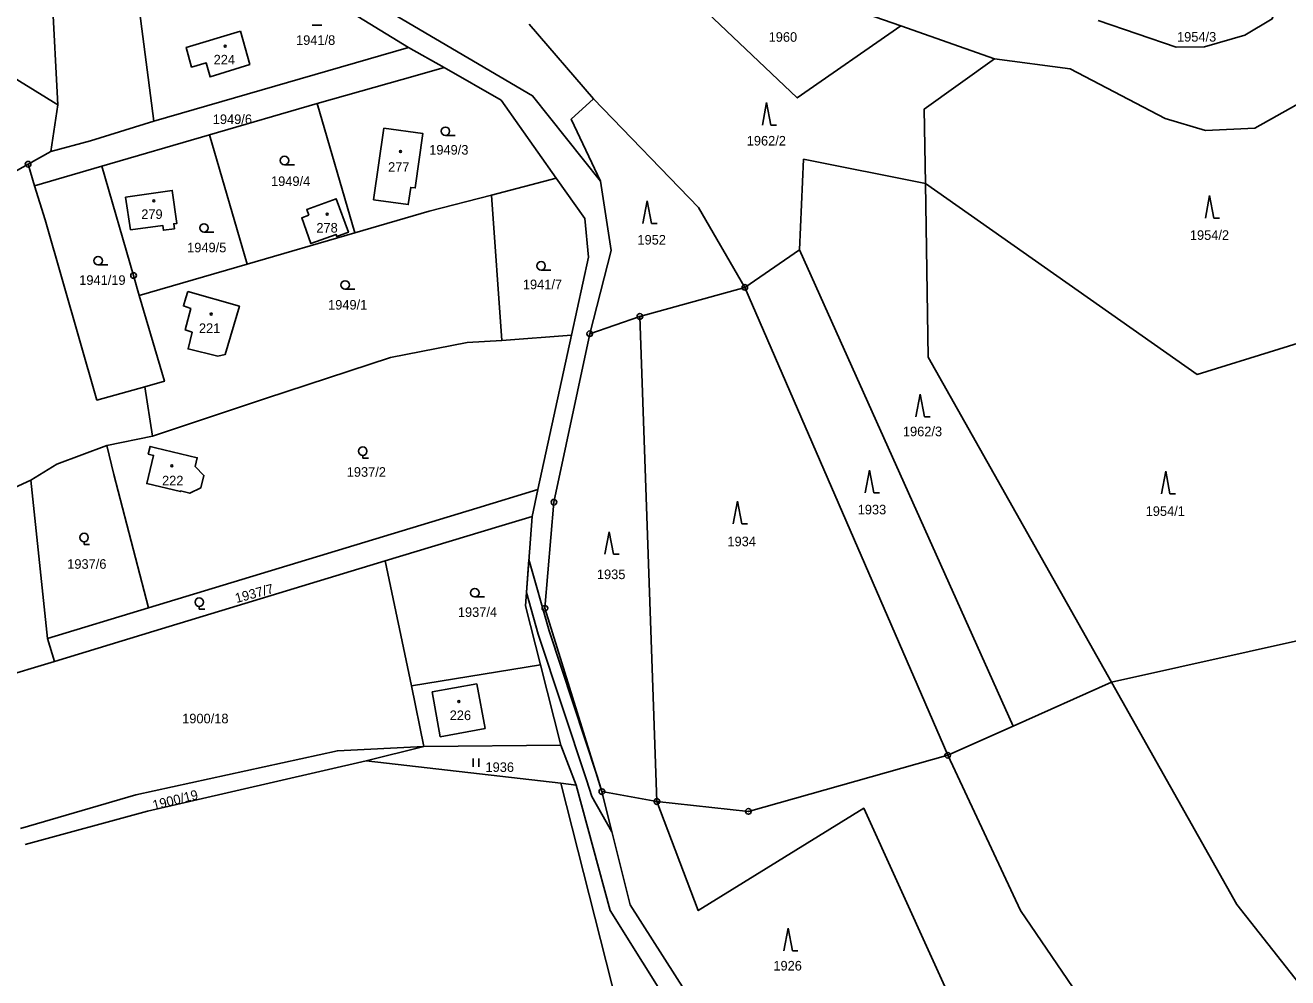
# Model space of a CAD drawing. Extents: x -725728 to -720881, y -1068679 to -1063504.
# Drawn here: x -722635.6 to -722411.6, y -1066784.5 to -1066615.6 of the extents above; entities that cross this region are included whole.
import ezdxf

# ---------------------------------------------------------------- set-up
doc = ezdxf.new("R2010")
doc.units = 0
for name, color, linetype in [('Hranice parcel', 7, 'Continuous'), ('Parcelní čísla', 7, 'Continuous'), ('Vnitřní kresba', 7, 'Continuous'), ('Věcná břemena k části', 7, 'Continuous'), ('Značky bodu BP', 7, 'Continuous'), ('Značky budov', 7, 'Continuous'), ('Značky kultur', 7, 'Continuous')]:
    doc.layers.add(name, color=color, linetype=linetype)

msp = doc.modelspace()

# ---------------------------------------------------------------- linework, layer by layer
at = {"layer": 'Hranice parcel'}
for p, q in [((-722633.55, -1066556.93), (-722629.8, -1066629.67)), ((-722629.8, -1066629.67), (-722668.68, -1066605.74)), ((-722534.78, -1066628.61), (-722546.18, -1066615.41)), ((-722463.67, -1066621.54), (-722480.28, -1066615.71)), ((-722612.75, -1066632.61), (-722567.58, -1066619.5)), ((-722561.26, -1066623.09), (-722567.58, -1066619.5)), ((-722631.02, -1066637.95), (-722629.8, -1066629.67)), ((-722583.77, -1066629.47), (-722602.88, -1066635.02)), ((-722583.77, -1066629.47), (-722577.1, -1066652.4)), ((-722602.88, -1066635.02), (-722621.99, -1066640.58)), ((-722602.88, -1066635.02), (-722596.22, -1066657.96)), ((-722635.06, -1066640.22), (-722631.02, -1066637.95)), ((-722650.55, -1066648.94), (-722635.06, -1066640.22)), ((-722633.94, -1066644.05), (-722635.06, -1066640.22)), ((-722621.99, -1066640.58), (-722633.94, -1066644.05)), ((-722541.37, -1066642.7), (-722552.88, -1066645.7)), ((-722552.88, -1066645.7), (-722551.01, -1066671.49)), ((-722577.1, -1066652.4), (-722596.22, -1066657.96)), ((-722498.24, -1066655.4), (-722507.93, -1066662.06)), ((-722460.35, -1066739.88), (-722498.24, -1066655.4)), ((-722596.22, -1066657.96), (-722615.33, -1066663.51)), ((-722507.93, -1066662.06), (-722526.54, -1066667.22)), ((-722507.93, -1066662.06), (-722471.95, -1066745.05)), ((-722526.54, -1066667.22), (-722535.45, -1066670.28)), ((-722523.52, -1066753.24), (-722526.54, -1066667.22)), ((-722538.68, -1066670.53), (-722551.01, -1066671.49)), ((-722544.64, -1066697.92), (-722538.68, -1066670.53)), ((-722612.99, -1066688.43), (-722614.36, -1066679.69)), ((-722612.99, -1066688.43), (-722621.08, -1066690.11)), ((-722634.59, -1066696.27), (-722647.75, -1066702.28)), ((-722631.62, -1066724.35), (-722634.59, -1066696.27)), ((-722544.64, -1066697.92), (-722545.68, -1066702.68)), ((-722571.71, -1066710.58), (-722567.08, -1066732.75)), ((-722631.62, -1066724.35), (-722613.69, -1066718.9)), ((-722403.11, -1066723.2), (-722442.87, -1066732.1)), ((-722630.39, -1066728.39), (-722631.62, -1066724.35)), ((-722643.65, -1066732.41), (-722630.39, -1066728.39)), ((-722544.17, -1066729), (-722567.08, -1066732.75)), ((-722540.54, -1066743.24), (-722544.17, -1066729)), ((-722442.87, -1066732.1), (-722460.35, -1066739.88)), ((-722567.08, -1066732.75), (-722564.85, -1066743.47)), ((-722460.35, -1066739.88), (-722471.95, -1066745.05)), ((-722564.85, -1066743.47), (-722575.1, -1066746)), ((-722564.85, -1066743.47), (-722540.54, -1066743.24)), ((-722537.85, -1066750.32), (-722540.54, -1066743.24)), ((-722575.1, -1066746), (-722540.56, -1066750.01)), ((-722540.56, -1066750.01), (-722527.18, -1066802.59)), ((-722537.85, -1066750.32), (-722540.56, -1066750.01)), ((-722523.52, -1066753.24), (-722533.28, -1066751.49))]:
    msp.add_line(p, q, dxfattribs=at)
for points in [[(-722629.03, -1066545.91), (-722614.14, -1066559.28), (-722599.26, -1066582.37), (-722580.01, -1066607.81), (-722545.58, -1066628.09), (-722533.54, -1066643.23)], [(-722528.25, -1066600.33), (-722498.62, -1066628.48), (-722480.28, -1066615.71)], [(-722588.27, -1066604.68), (-722601.1, -1066608.75), (-722615.31, -1066613.05), (-722612.75, -1066632.61)], [(-722567.58, -1066619.5), (-722584.51, -1066609.14), (-722588.27, -1066604.68)], [(-722480.28, -1066615.71), (-722501.93, -1066608.11), (-722510.19, -1066602.98)], [(-722445.26, -1066614.75), (-722431.44, -1066619.48), (-722426.42, -1066619.38), (-722419.23, -1066617.33), (-722414.41, -1066614.45), (-722414.03, -1066613.35)], [(-722597.4, -1066616.64), (-722595.73, -1066622.56), (-722602.77, -1066624.73), (-722603.46, -1066622.27), (-722606.05, -1066623), (-722607.03, -1066619.51), (-722597.4, -1066616.64)], [(-722401.98, -1066616.86), (-722407.23, -1066628.11), (-722417.49, -1066633.85), (-722426.21, -1066634.27), (-722433.39, -1066632.11), (-722450.22, -1066623.28), (-722463.67, -1066621.54)], [(-722463.67, -1066621.54), (-722476.12, -1066630.46), (-722475.91, -1066643.67)], [(-722561.26, -1066623.09), (-722566.01, -1066624.44), (-722583.77, -1066629.47)], [(-722541.37, -1066642.7), (-722551.14, -1066628.88), (-722561.26, -1066623.09)], [(-722533.54, -1066643.23), (-722538.73, -1066632.26), (-722534.78, -1066628.61)], [(-722507.93, -1066662.06), (-722516.15, -1066647.88), (-722534.78, -1066628.61)], [(-722631.02, -1066637.95), (-722624.01, -1066636.1), (-722612.75, -1066632.61)], [(-722573.77, -1066646.53), (-722571.96, -1066633.83), (-722565.03, -1066634.79), (-722566.4, -1066644.44), (-722567.2, -1066644.33), (-722567.64, -1066647.39), (-722573.77, -1066646.53)], [(-722498.24, -1066655.4), (-722497.5, -1066639.33), (-722475.91, -1066643.67)], [(-722615.33, -1066663.51), (-722616.36, -1066659.96), (-722621.99, -1066640.58)], [(-722538.68, -1066670.53), (-722535.67, -1066656.71), (-722536.29, -1066649.87), (-722541.37, -1066642.7)], [(-722614.36, -1066679.69), (-722622.86, -1066682.06), (-722632.03, -1066650.09), (-722633.94, -1066644.05)], [(-722616.92, -1066651.88), (-722617.76, -1066646.07), (-722609.49, -1066644.87), (-722608.65, -1066650.71), (-722609.23, -1066650.79), (-722609.11, -1066651.67), (-722611.06, -1066651.94), (-722611.18, -1066651.07), (-722616.92, -1066651.88)], [(-722535.45, -1066670.28), (-722531.64, -1066655.54), (-722533.54, -1066643.23)], [(-722475.91, -1066643.67), (-722475.43, -1066674.43), (-722442.87, -1066732.1)], [(-722369.74, -1066659.53), (-722427.71, -1066677.5), (-722475.91, -1066643.67)], [(-722585.25, -1066649.28), (-722585.62, -1066648.23), (-722580.39, -1066646.35), (-722578.25, -1066652.3), (-722580.29, -1066653.05), (-722580.43, -1066652.67), (-722584.89, -1066654.31), (-722586.53, -1066649.74), (-722585.25, -1066649.28)], [(-722552.88, -1066645.7), (-722563.91, -1066648.57), (-722577.1, -1066652.4)], [(-722606.75, -1066662.81), (-722607.08, -1066663.91), (-722607.51, -1066665.35), (-722606.22, -1066665.79), (-722607.19, -1066669.62), (-722605.96, -1066669.99)], [(-722605.96, -1066669.99), (-722606.69, -1066672.97), (-722601.41, -1066674.24), (-722600.1, -1066673.95), (-722597.58, -1066665.4), (-722606.75, -1066662.81)], [(-722614.36, -1066679.69), (-722610.88, -1066678.72), (-722615.33, -1066663.51)], [(-722551.01, -1066671.49), (-722557.2, -1066671.85), (-722570.76, -1066674.5), (-722592.94, -1066681.76), (-722612.99, -1066688.43)], [(-722535.45, -1066670.28), (-722541.79, -1066700.16), (-722543.4, -1066718.97), (-722533.28, -1066751.49)], [(-722634.59, -1066696.27), (-722629.98, -1066693.4), (-722621.08, -1066690.11)], [(-722621.08, -1066690.11), (-722619.84, -1066695.22), (-722613.69, -1066718.9)], [(-722608, -1066698.14), (-722606.39, -1066698.58), (-722604.4, -1066697.61), (-722603.88, -1066695.42), (-722605.42, -1066693.83), (-722605.05, -1066692.28), (-722612.48, -1066690.5), (-722613.42, -1066690.28), (-722613.75, -1066691.64), (-722612.81, -1066691.87), (-722614, -1066696.85), (-722608.03, -1066698.28), (-722608, -1066698.14)], [(-722613.69, -1066718.9), (-722555.46, -1066701.21), (-722544.64, -1066697.92)], [(-722545.68, -1066702.68), (-722551.55, -1066704.46), (-722571.71, -1066710.58)], [(-722544.17, -1066729), (-722546.84, -1066718.51), (-722545.68, -1066702.68)], [(-722571.71, -1066710.58), (-722612.74, -1066723.03), (-722630.39, -1066728.39)], [(-722330.94, -1066841.13), (-722341.81, -1066842.56), (-722355.47, -1066839.17), (-722384.13, -1066817.82), (-722420.69, -1066771.51), (-722442.87, -1066732.1)], [(-722636.39, -1066758.01), (-722615.93, -1066752.03), (-722580.2, -1066744.25), (-722564.85, -1066743.47)], [(-722471.95, -1066745.05), (-722507.3, -1066754.99), (-722523.52, -1066753.24)], [(-722373.95, -1066862.36), (-722442.39, -1066797.06), (-722459.02, -1066772.58), (-722471.95, -1066745.05)], [(-722575.1, -1066746), (-722613.86, -1066754.97), (-722635.57, -1066760.89)], [(-722514.32, -1066800.51), (-722531.79, -1066772.57), (-722537.85, -1066750.32)], [(-722533.28, -1066751.49), (-722528.28, -1066771.58), (-722510.66, -1066799.18)], [(-722468.4, -1066795.01), (-722486.83, -1066754.43), (-722516.18, -1066772.57), (-722523.52, -1066753.24)]]:
    msp.add_lwpolyline(points, dxfattribs=at)
at = {"layer": 'Vnitřní kresba'}
for p, q in [((-722563.4, -1066733.81), (-722555.46, -1066732.36)), ((-722555.46, -1066732.36), (-722554.01, -1066740.3)), ((-722561.95, -1066741.75), (-722563.4, -1066733.81)), ((-722554.01, -1066740.3), (-722561.95, -1066741.75))]:
    msp.add_line(p, q, dxfattribs=at)
at = {"layer": 'Věcná břemena k části'}
msp.add_lwpolyline([(-722531.51, -1066758.6), (-722533.28, -1066751.49), (-722534.13, -1066748.76), (-722542.66, -1066722.96), (-722546.24, -1066710.31), (-722546.67, -1066716.15), (-722544.58, -1066723.54), (-722536.03, -1066749.37), (-722535.08, -1066752.38)], close=True, dxfattribs=at)
at = {"layer": 'Značky bodu BP'}
for centre, radius in [((-722635.06, -1066640.22), 0.5), ((-722635.06, -1066640.22), 0.0303), ((-722616.36, -1066659.96), 0.5), ((-722616.36, -1066659.96), 0.0303), ((-722507.93, -1066662.06), 0.5), ((-722507.93, -1066662.06), 0.0303), ((-722526.54, -1066667.22), 0.5), ((-722526.54, -1066667.22), 0.0303), ((-722535.45, -1066670.28), 0.5), ((-722535.45, -1066670.28), 0.0303), ((-722541.79, -1066700.16), 0.5), ((-722541.79, -1066700.16), 0.0303), ((-722543.4, -1066718.97), 0.5), ((-722543.4, -1066718.97), 0.0303), ((-722471.95, -1066745.05), 0.5), ((-722471.95, -1066745.05), 0.0303), ((-722533.28, -1066751.49), 0.5), ((-722533.28, -1066751.49), 0.0303), ((-722523.52, -1066753.24), 0.5), ((-722523.52, -1066753.24), 0.0303), ((-722507.3, -1066754.99), 0.5), ((-722507.3, -1066754.99), 0.0303)]:
    msp.add_circle(centre, radius, dxfattribs=at)
at = {"layer": 'Značky budov'}
for centre in [(-722600.09, -1066619.3), (-722569, -1066637.97), (-722612.77, -1066646.71), (-722582, -1066649.1), (-722602.58, -1066666.79), (-722609.56, -1066693.73), (-722558.66, -1066735.52)]:
    msp.add_circle(centre, 0.175, dxfattribs=at)
at = {"layer": 'Značky kultur'}
for p, q in [((-722584.69, -1066615.58), (-722582.94, -1066615.58)), ((-722504.07, -1066629.27), (-722504.82, -1066633.27)), ((-722503.32, -1066633.27), (-722504.07, -1066629.27)), ((-722503.32, -1066633.27), (-722502.32, -1066633.27)), ((-722561.04, -1066635.13), (-722559.29, -1066635.13)), ((-722589.57, -1066640.31), (-722587.82, -1066640.31)), ((-722525.25, -1066646.74), (-722526, -1066650.74)), ((-722524.5, -1066650.74), (-722525.25, -1066646.74)), ((-722425.49, -1066645.79), (-722426.24, -1066649.79)), ((-722424.74, -1066649.79), (-722425.49, -1066645.79)), ((-722524.5, -1066650.74), (-722523.5, -1066650.74)), ((-722424.74, -1066649.79), (-722423.74, -1066649.79)), ((-722603.86, -1066652.28), (-722602.11, -1066652.28)), ((-722622.64, -1066658.08), (-722620.89, -1066658.08)), ((-722544.07, -1066658.99), (-722542.32, -1066658.99)), ((-722578.83, -1066662.39), (-722577.08, -1066662.39)), ((-722476.83, -1066681.02), (-722477.58, -1066685.02)), ((-722476.08, -1066685.02), (-722476.83, -1066681.02)), ((-722476.08, -1066685.02), (-722475.08, -1066685.02)), ((-722575.7, -1066691.85), (-722575.7, -1066692.35)), ((-722575.7, -1066692.35), (-722574.7, -1066692.35)), ((-722485.81, -1066694.47), (-722486.56, -1066698.47)), ((-722485.06, -1066698.47), (-722485.81, -1066694.47)), ((-722433.28, -1066694.68), (-722434.03, -1066698.68)), ((-722432.53, -1066698.68), (-722433.28, -1066694.68)), ((-722485.06, -1066698.47), (-722484.06, -1066698.47)), ((-722432.53, -1066698.68), (-722431.53, -1066698.68)), ((-722509.22, -1066699.98), (-722509.97, -1066703.98)), ((-722508.47, -1066703.98), (-722509.22, -1066699.98)), ((-722531.99, -1066705.39), (-722532.74, -1066709.39)), ((-722531.24, -1066709.39), (-722531.99, -1066705.39)), ((-722508.47, -1066703.98), (-722507.47, -1066703.98)), ((-722625.14, -1066707.18), (-722625.14, -1066707.68)), ((-722625.14, -1066707.68), (-722624.14, -1066707.68)), ((-722531.24, -1066709.39), (-722530.24, -1066709.39)), ((-722604.7, -1066718.64), (-722604.7, -1066719.14)), ((-722555.83, -1066716.96), (-722554.08, -1066716.96)), ((-722604.7, -1066719.14), (-722603.7, -1066719.14)), ((-722556.12, -1066747.11), (-722556.12, -1066745.61)), ((-722555.12, -1066747.11), (-722555.12, -1066745.61)), ((-722500.25, -1066775.72), (-722501, -1066779.72)), ((-722499.5, -1066779.72), (-722500.25, -1066775.72)), ((-722499.5, -1066779.72), (-722498.5, -1066779.72))]:
    msp.add_line(p, q, dxfattribs=at)
for centre in [(-722561.04, -1066634.38), (-722589.57, -1066639.56), (-722603.86, -1066651.53), (-722622.64, -1066657.33), (-722544.07, -1066658.24), (-722578.83, -1066661.64), (-722575.7, -1066691.1), (-722625.14, -1066706.43), (-722555.83, -1066716.21), (-722604.7, -1066717.89)]:
    msp.add_circle(centre, 0.75, dxfattribs=at)

# ---------------------------------------------------------------- texts
at = {"layer": 'Parcelní čísla'}
for s, p in [('1941/8', (-722587.53, -1066619.06)), ('1960', (-722503.71, -1066618.51)), ('1954/3', (-722431.27, -1066618.49)), ('224', (-722602.15, -1066622.53)), ('1949/6', (-722602.3, -1066633.1)), ('1962/2', (-722507.59, -1066636.91)), ('1949/3', (-722563.91, -1066638.52)), ('277', (-722571.21, -1066641.57)), ('1949/4', (-722591.97, -1066644.09)), ('279', (-722614.99, -1066649.93)), ('278', (-722583.93, -1066652.34)), ('1952', (-722526.98, -1066654.47)), ('1954/2', (-722428.99, -1066653.64)), ('1949/5', (-722606.85, -1066655.85)), ('1941/19', (-722625.99, -1066661.62)), ('1941/7', (-722547.3, -1066662.39)), ('1949/1', (-722581.85, -1066666)), ('221', (-722604.76, -1066670.15)), ('1962/3', (-722479.89, -1066688.46)), ('1937/2', (-722578.54, -1066695.65)), ('222', (-722611.3, -1066697.18)), ('1933', (-722487.91, -1066702.32)), ('1954/1', (-722436.83, -1066702.59)), ('1934', (-722511.02, -1066707.97)), ('1937/6', (-722628.12, -1066711.97)), ('1935', (-722534.17, -1066713.8)), ('1937/4', (-722558.83, -1066720.5)), ('1900/18', (-722607.73, -1066739.37)), ('226', (-722560.28, -1066738.8)), ('1936', (-722553.93, -1066747.99)), ('1926', (-722502.87, -1066783.21))]:
    msp.add_text(s, height=1.7, dxfattribs=at).set_placement(p)
for s, rotation, p in [('1937/7', 15, (-722598.09, -1066718.05)), ('1900/19', 14, (-722612.75, -1066754.76))]:
    msp.add_text(s, height=1.7, rotation=rotation, dxfattribs=at).set_placement(p)

doc.saveas('drawing.dxf')
